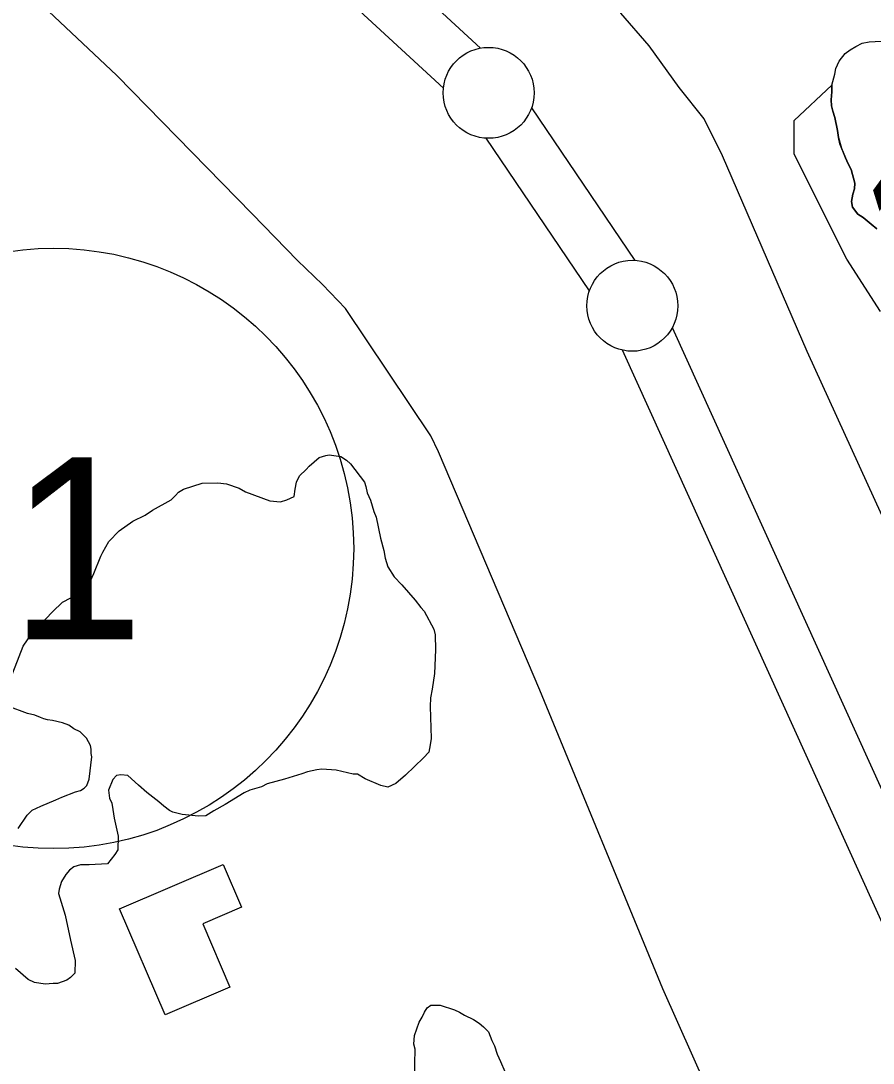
# Model space of a CAD drawing. Extents: x 3187622 to 3225504, y 800805 to 826213.
# Drawn here: x 3197567 to 3198035, y 816861 to 817434 of the extents above; entities that cross this region are included whole.
import ezdxf

# ---------------------------------------------------------------- set-up
doc = ezdxf.new("R2010")
doc.units = 0
for name, color, linetype in [('V-BLDG-OTLN', 7, 'Continuous'), ('V-LEVE-TOET', 7, 'Continuous'), ('V-ROAD-CNTR', 7, 'Continuous'), ('V-ROAD-IDEN', 7, 'Continuous'), ('V-SITE-VEGE', 7, 'Continuous'), ('V-SURV-IDEN', 7, 'Continuous'), ('V-SURV-LINE', 7, 'Continuous'), ('V-TOPO-SHOR', 7, 'Continuous')]:
    doc.layers.add(name, color=color, linetype=linetype)

msp = doc.modelspace()

# ---------------------------------------------------------------- linework, layer by layer
at = {"layer": 'V-BLDG-OTLN'}
msp.add_lwpolyline([(3197645.86, 816887.97), (3197620.82, 816946.27), (3197677.8, 816970.74), (3197687.91, 816947.2), (3197666.56, 816938.03), (3197681.49, 816903.27)], close=True, dxfattribs=at)
at = {"layer": 'V-LEVE-TOET'}
for points in [[(3197791.83, 817206.36), (3197744.99, 817276.28), (3197732.41, 817289.59), (3197718.6, 817302.66), (3197693.69, 817328.32), (3197619.43, 817404.33), (3197506.53, 817510.76), (3197343.96, 817651.41), (3197178.87, 817799.61), (3197144.93, 817823.96), (3197134.67, 817823.87), (3197122.98, 817819.6), (3197109.35, 817813.85), (3197018.78, 817755.34), (3196986.98, 817733.79), (3196982.23, 817719.33), (3196985.73, 817710.32), (3196992.97, 817694.27), (3197007.13, 817669.72), (3197022.81, 817639.09), (3197060.74, 817580.57), (3197214.11, 817302.77), (3197388.08, 816989.99), (3197527.47, 816742.61)], [(3198072.61, 817090.8), (3197998.71, 817252.64), (3197952.19, 817360.31), (3197942.19, 817380.65), (3197928.38, 817397.82), (3197911.92, 817420.73), (3197896.34, 817438.75), (3197884.23, 817451.33), (3197872.73, 817461.96), (3197854.68, 817478.23), (3197843.04, 817487.83)], [(3199038.46, 814774.71), (3198954.23, 814915.13), (3198885.16, 815041.44), (3198806.08, 815179.48), (3198723.37, 815315), (3198643.57, 815440.7), (3198563.76, 815574.54), (3198481.45, 815713.78), (3198410.45, 815824.36), (3198342.68, 815933.42), (3198266.33, 816078.24), (3198227.64, 816153.42), (3198197.23, 816219.82), (3198160.35, 816313.17), (3198137.42, 816379.6), (3198097.07, 816486.5), (3198045.77, 816616.04), (3197985.39, 816754.21), (3197919.34, 816902.41), (3197851.81, 817066.55), (3197796.16, 817197.48), (3197791.83, 817206.36)]]:
    msp.add_lwpolyline(points, dxfattribs=at)
at = {"layer": 'V-ROAD-CNTR'}
msp.add_spline([(3197108.01, 817982.2), (3197162.34, 817991.13), (3197229.38, 818001.88), (3197259.08, 817993.64), (3197361.14, 818001.17), (3197493.79, 818058.56), (3197592.21, 818133.8), (3197727.97, 818194.32), (3197773.22, 818262.2), (3197795.85, 818360.06), (3197841.1, 818435.29), (3197893.71, 818488.46), (3197938.96, 818518.44), (3197968.94, 818533.71), (3198014.19, 818525.8), (3198044.74, 818495.82), (3198127.32, 818420.58), (3198203.12, 818307.45), (3198233.1, 818209.03), (3198255.73, 818133.8), (3198278.35, 818073.27), (3198323.61, 818005.39), (3198376.21, 817937.52), (3198429.38, 817900.18), (3198459.36, 817854.93), (3198466.72, 817832.3), (3198489.34, 817756.51), (3198504.61, 817703.9), (3198542.51, 817628.67), (3198633.02, 817530.24), (3198783.48, 817371.86), (3198859.28, 817221.4), (3198934.51, 817108.26)], degree=3, dxfattribs=at)
at = {"layer": 'V-ROAD-IDEN'}
msp.add_circle((3197584.54, 817144.45), 165, dxfattribs=at)
msp.add_circle((3197584.54, 817144.45), 165, dxfattribs=at)
at = {"layer": 'V-SITE-VEGE'}
for points in [[(3197991.65, 817379.63), (3198012.35, 817399.01), (3198012.28, 817395.44), (3198011.87, 817391.05), (3198012.14, 817387.8), (3198012.89, 817384.86), (3198013.96, 817381.27), (3198015.45, 817374.25), (3198016.02, 817370.34), (3198017.6, 817364.46)], [(3198038.99, 817274.61), (3198020.46, 817303.44), (3197991.65, 817361.1), (3197991.65, 817379.63)], [(3198017.6, 817364.46), (3198019.71, 817359.21), (3198021.27, 817355.93), (3198022.83, 817352.81), (3198024.96, 817345.3), (3198024.74, 817342.05), (3198023.87, 817339.14), (3198023.14, 817335.09), (3198023.57, 817332), (3198026.58, 817328.2), (3198029.48, 817326.36), (3198033.95, 817322.7), (3198036.99, 817320.04)], [(3197560.04, 817070.34), (3197567.9, 817090.62), (3197572.75, 817097.6), (3197583.98, 817109.57), (3197589.59, 817114.96), (3197598.32, 817119.51), (3197600.7, 817120.64), (3197603.1, 817122.56), (3197606.79, 817130.73), (3197610.5, 817140.09), (3197611.73, 817142.43), (3197614.98, 817148.26), (3197620.6, 817154.04), (3197628.17, 817159.4), (3197634.91, 817162.8), (3197638.89, 817165.47), (3197649.22, 817171.17), (3197651.62, 817173.48), (3197653.23, 817175.41), (3197656.01, 817176.93), (3197666.29, 817180.27), (3197674.94, 817180.5), (3197679.64, 817180.01), (3197686.67, 817177.52), (3197690.16, 817175.49), (3197703.43, 817170.52), (3197709.31, 817170.01), (3197712.87, 817171.12), (3197716.83, 817173.01), (3197717.3, 817176.93), (3197718.16, 817180.84), (3197719.8, 817184.34), (3197723.41, 817187.81), (3197725.02, 817189.74), (3197730.6, 817194.35), (3197734.16, 817195.46), (3197736.13, 817195.82), (3197742.4, 817194.91), (3197745.5, 817192.89), (3197747.82, 817190.87), (3197755.49, 817180.91), (3197756.23, 817178.53), (3197756.95, 817174.98), (3197758.83, 817171.02), (3197760.68, 817164.7), (3197761.79, 817161.53), (3197764.32, 817150.09), (3197766.16, 817143.37), (3197766.86, 817139.04), (3197768.34, 817134.29), (3197771.77, 817128.73), (3197776, 817124.33), (3197783.31, 817115.93), (3197786.37, 817111.94), (3197788.3, 817109.94), (3197793.61, 817100.02), (3197794.33, 817096.86)], [(3197794.33, 817096.86), (3197794.57, 817088.6), (3197793.92, 817075.65), (3197792.58, 817067.03), (3197791.7, 817062.34), (3197791.61, 817057.62), (3197792.06, 817039.93), (3197791.6, 817036.41), (3197790.73, 817032.49), (3197787.92, 817029.4), (3197777.92, 817019.77), (3197772.72, 817015.16), (3197768.36, 817013.28), (3197764.45, 817014.14), (3197755.87, 817017.84), (3197751.6, 817020.28), (3197749.25, 817020.33), (3197739.86, 817022.48), (3197732.01, 817023.02), (3197729.25, 817022.68), (3197724.12, 817021.6), (3197720.96, 817020.48)], [(3197565.18, 816990.49), (3197570.04, 816997.86), (3197572.84, 817000.56), (3197577.6, 817002.82), (3197585.92, 817006.2), (3197589.09, 817007.71), (3197596.61, 817010.7), (3197599.38, 817011.44), (3197601.36, 817012.58), (3197602.96, 817014.12), (3197604.21, 817017.63), (3197605.62, 817029.78), (3197605.27, 817031.76), (3197605.32, 817034.11), (3197604.96, 817036.08), (3197602.68, 817040.05), (3197599.21, 817043.66), (3197595.71, 817045.3), (3197593, 817047.31), (3197589.48, 817048.56), (3197584.01, 817049.84), (3197581.27, 817050.29), (3197579.31, 817050.72), (3197577.36, 817051.55), (3197574.24, 817052.78), (3197570.33, 817053.64), (3197559.41, 817057.79)], [(3197720.96, 817020.48), (3197711.47, 817017.52), (3197701.99, 817014.96), (3197698.82, 817013.45), (3197692.5, 817011.6), (3197689.33, 817010.09), (3197678.98, 817003.61), (3197672.63, 817000.2), (3197668.26, 816997.53), (3197664.33, 816997.21), (3197655.31, 816998.18), (3197650.22, 816999.46), (3197648.27, 817000.28), (3197645.18, 817002.69), (3197642.47, 817005.1), (3197635.89, 817010.34), (3197631.26, 817014.36), (3197625.47, 817019.58), (3197621.55, 817020.05), (3197619.18, 817019.7), (3197617.17, 817017.38), (3197614.7, 817011.53), (3197615.4, 817007.2), (3197616.53, 817004.43), (3197617.25, 817000.88), (3197617.94, 816996.15), (3197620.11, 816986.28), (3197619.96, 816978.82), (3197618.34, 816976.1), (3197614.31, 816971.07), (3197604.09, 816970.48), (3197599.37, 816970.58), (3197595.82, 816969.46), (3197593.42, 816967.55), (3197591.41, 816965.23), (3197588.98, 816961.35), (3197587.72, 816957.05), (3197587.28, 816954.7), (3197590.98, 816942.84), (3197593.86, 816929.03), (3197596.39, 816917.99), (3197596.26, 816910.92), (3197593.85, 816908.6), (3197591.86, 816907.07), (3197586.72, 816905.21), (3197584.36, 816905.25), (3197580.03, 816904.94), (3197574.16, 816905.84), (3197570.65, 816907.48), (3197563.7, 816913.51)], [(3197782.95, 816853.09), (3197783.26, 816869.19), (3197782.52, 816871.96), (3197783.01, 816876.66), (3197785.51, 816884.08), (3197787.13, 816886.8), (3197788.37, 816889.52), (3197789.98, 816891.85), (3197791.97, 816893.38), (3197797.08, 816893.28), (3197804.89, 816890.78), (3197807.62, 816889.54), (3197810.34, 816887.92), (3197815.4, 816885.46), (3197818.5, 816883.44), (3197820.82, 816881.43), (3197823.52, 816878.63), (3197825.39, 816873.88), (3197826.91, 816871.1), (3197828.39, 816866.35), (3197830.27, 816862.39), (3197832.52, 816856.85)]]:
    msp.add_lwpolyline(points, dxfattribs=at)
at = {"layer": 'V-SURV-LINE'}
for points in [[(3197252.93, 817941.22), (3197819.13, 817419.44)], [(3197798.8, 817397.37), (3197232.6, 817919.16)], [(3197847.27, 817386.69), (3197903.93, 817302.76)], [(3197879.06, 817285.99), (3197822.4, 817369.92)], [(3197924.58, 817265.81), (3198098.69, 816881.62)], [(3198071.36, 816869.24), (3197897.25, 817253.44)]]:
    msp.add_lwpolyline(points, dxfattribs=at)
for centre in [(3197823.66, 817394.86), (3197902.67, 817277.82)]:
    msp.add_circle(centre, 25, dxfattribs=at)
at = {"layer": 'V-TOPO-SHOR'}
msp.add_lwpolyline([(3198036.99, 817320.04), (3198033.96, 817322.7), (3198029.48, 817326.36), (3198026.58, 817328.2), (3198023.57, 817332), (3198023.14, 817335.09), (3198023.87, 817339.14), (3198024.74, 817342.05), (3198024.96, 817345.3), (3198022.83, 817352.81), (3198021.27, 817355.93), (3198019.71, 817359.21), (3198016.61, 817366.91), (3198016.02, 817370.34), (3198015.45, 817374.25), (3198013.96, 817381.27), (3198012.89, 817384.86), (3198012.14, 817387.8), (3198011.87, 817391.05), (3198012.28, 817395.44), (3198012.35, 817399.01), (3198013.94, 817405.16), (3198014.48, 817408.23), (3198016.35, 817412.26), (3198019.68, 817416.42), (3198022.32, 817418.48), (3198025.44, 817420.37), (3198028.89, 817422.26), (3198032.81, 817422.99), (3198039.31, 817423.35)], dxfattribs=at)

# ---------------------------------------------------------------- texts
at = {"layer": 'V-ROAD-IDEN'}
msp.add_text('1', height=100, rotation=0, dxfattribs=at).set_placement((3197560.13, 817094.45))
at = {"layer": 'V-SURV-IDEN'}
msp.add_text('1418+38.1', height=100, rotation=17.1203, dxfattribs=at).set_placement((3198047.27, 817257.51))

doc.saveas('drawing.dxf')
